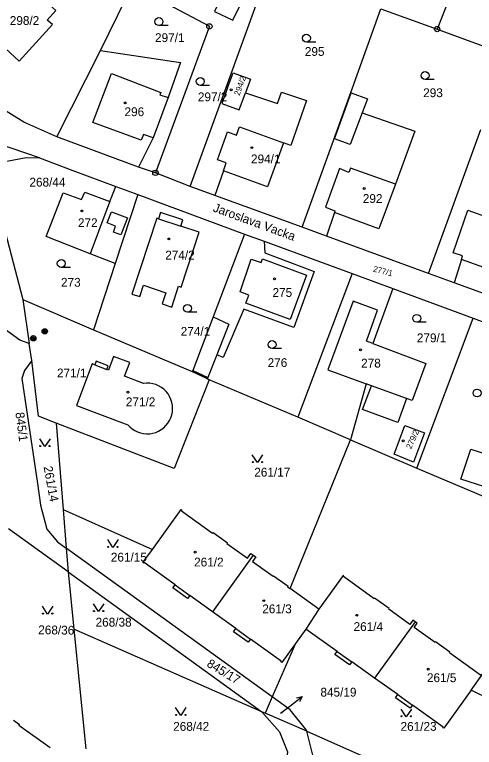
# Model space of a CAD drawing. Extents: x -737240 to -735272, y -1119606 to -1117878.
# Drawn here: x -737009 to -736920.3, y -1118716.8 to -1118575.4 of the extents above; entities that cross this region are included whole.
import ezdxf

# ---------------------------------------------------------------- set-up
doc = ezdxf.new("R2010")
doc.units = 0
for name, color, linetype in [('Level 1', 7, 'Continuous'), ('Level 15', 7, 'Continuous'), ('Level 16', 7, 'Continuous'), ('Level 18', 7, 'Continuous'), ('Level 19', 7, 'Continuous'), ('Level 25', 7, 'Continuous'), ('Level 4', 7, 'Continuous')]:
    doc.layers.add(name, color=color, linetype=linetype)

msp = doc.modelspace()

# ---------------------------------------------------------------- linework, layer by layer
at = {"layer": 'Level 1'}
for p, q in [((-736919.27, -1118557.05), (-736927.48, -1118578.21)), ((-736968.23, -1118589.51), (-736959.79, -1118566.38)), ((-736992.46, -1118582.32), (-736986.29, -1118569.76)), ((-736944.16, -1118590.45), (-736938.34, -1118574.29)), ((-736938.34, -1118574.29), (-736927.48, -1118578.21)), ((-736927.48, -1118578.21), (-736913.82, -1118583.26)), ((-737000.89, -1118599.02), (-736992.46, -1118582.32)), ((-736975.18, -1118608.56), (-736968.23, -1118589.51)), ((-736968.23, -1118589.51), (-736967.92, -1118589.57)), ((-736979.4, -1118591.41), (-736982.28, -1118599.17)), ((-736953.52, -1118616.42), (-736944.16, -1118590.45)), ((-736944.16, -1118590.45), (-736944.06, -1118590.49)), ((-736929.17, -1118625.33), (-736919.05, -1118597.59)), ((-737004.25, -1118603.08), (-737013.57, -1118599.9)), ((-736985.15, -1118604.84), (-737000.89, -1118599.02)), ((-736982.28, -1118599.17), (-736985.15, -1118604.84)), ((-736981.85, -1118605.94), (-736985.15, -1118604.84)), ((-736968.74, -1118605.53), (-736970.4, -1118610.29)), ((-737013.95, -1118605.69), (-737007.42, -1118630.39)), ((-736975.18, -1118608.56), (-736981.85, -1118605.94)), ((-736990.64, -1118611.47), (-736989.52, -1118608.55)), ((-736989.52, -1118608.55), (-736985.26, -1118610.13)), ((-736970.4, -1118610.29), (-736975.18, -1118608.56)), ((-736985.26, -1118610.13), (-736989.62, -1118623.45)), ((-736985.26, -1118610.13), (-736964.69, -1118617.76)), ((-736953.52, -1118616.42), (-736970.4, -1118610.29)), ((-736947.33, -1118613.57), (-736948.81, -1118618.14)), ((-736948.81, -1118618.14), (-736953.52, -1118616.42)), ((-736964.69, -1118617.76), (-736970.74, -1118633.73)), ((-736964.69, -1118617.76), (-736960.9, -1118619.15)), ((-736929.17, -1118625.33), (-736948.81, -1118618.14)), ((-736960.9, -1118619.15), (-736943.92, -1118625.39)), ((-736989.62, -1118623.45), (-736994.47, -1118621.55)), ((-736989.62, -1118623.45), (-736993.8, -1118636.25)), ((-736922.82, -1118622.65), (-736924.23, -1118627.14)), ((-736943.92, -1118625.39), (-736954.37, -1118653.09)), ((-736943.92, -1118625.39), (-736936.03, -1118628.24)), ((-736924.23, -1118627.14), (-736929.17, -1118625.33)), ((-736936.03, -1118628.24), (-736939.92, -1118638.88)), ((-736936.03, -1118628.24), (-736920.54, -1118634)), ((-736904.69, -1118634.3), (-736924.23, -1118627.14)), ((-737007.42, -1118630.39), (-737006.2, -1118638.86)), ((-737007.42, -1118630.39), (-736993.8, -1118636.25)), ((-736970.74, -1118633.73), (-736974.65, -1118644.06)), ((-736931.43, -1118662.93), (-736920.54, -1118634)), ((-736920.54, -1118634), (-736908.15, -1118638.5)), ((-736993.8, -1118636.25), (-736974.74, -1118644.29)), ((-737005.73, -1118642.15), (-737006.2, -1118638.86)), ((-736970.01, -1118641.04), (-736971.76, -1118645.45)), ((-736974.65, -1118644.06), (-736974.74, -1118644.29)), ((-736974.74, -1118644.29), (-736971.84, -1118645.64)), ((-736971.76, -1118645.45), (-736971.84, -1118645.64)), ((-736971.84, -1118645.64), (-736971.47, -1118645.9)), ((-736954.37, -1118653.09), (-736971.47, -1118645.9)), ((-736941.17, -1118646.62), (-736944.18, -1118657.45)), ((-736940.14, -1118647), (-736941.17, -1118646.62)), ((-736944.18, -1118657.45), (-736954.37, -1118653.09)), ((-737000.99, -1118654.21), (-736999.69, -1118670.89)), ((-736955.88, -1118686.11), (-736944.18, -1118657.45)), ((-736944.18, -1118657.45), (-736931.43, -1118662.93)), ((-736931.43, -1118662.93), (-736915.45, -1118669.64)), ((-736999.69, -1118670.89), (-736999.11, -1118678.34)), ((-736999.69, -1118670.89), (-736982.45, -1118678.6)), ((-736998.71, -1118682.9), (-737010.21, -1118674.58)), ((-736959.31, -1118707.02), (-736999.11, -1118678.34)), ((-736999.11, -1118678.34), (-736998.71, -1118682.9)), ((-736962.98, -1118679.68), (-736970.82, -1118690.62)), ((-736998.71, -1118682.9), (-736997.6, -1118693.96)), ((-736950.32, -1118690.08), (-736955.88, -1118686.11)), ((-736970.82, -1118690.62), (-736975.22, -1118687.45)), ((-736950.32, -1118690.08), (-736952.84, -1118693.94)), ((-736966.35, -1118693.84), (-736970.82, -1118690.62)), ((-736931.76, -1118692.54), (-736939.57, -1118703.39)), ((-736961.29, -1118709.88), (-736997.6, -1118693.96)), ((-736997.6, -1118693.96), (-736995.28, -1118717.04)), ((-736952.84, -1118693.94), (-736954.84, -1118696.73)), ((-736946.78, -1118698.25), (-736952.84, -1118693.94)), ((-736954.84, -1118696.73), (-736959.31, -1118707.02)), ((-736939.57, -1118703.39), (-736943.98, -1118700.25)), ((-736935.08, -1118706.59), (-736939.57, -1118703.39)), ((-736916.97, -1118707.69), (-736920.95, -1118705.76)), ((-736959.31, -1118707.02), (-736960.67, -1118710.14)), ((-736960.67, -1118710.14), (-736961.29, -1118709.88)), ((-736952.61, -1118713.67), (-736960.67, -1118710.14)), ((-736952.61, -1118713.67), (-736923.8, -1118726.36))]:
    msp.add_line(p, q, dxfattribs=at)
for points in [[(-736969.7, -1118573.21), (-736970.45, -1118574.79), (-736966.92, -1118576.49), (-736962.63, -1118567.6), (-736976.27, -1118561.16), (-736979.73, -1118568.43), (-736969.7, -1118573.21)], [(-737014.28, -1118578.83), (-737008.14, -1118584.41), (-737001.74, -1118577.36), (-737002.72, -1118576.47), (-737001.05, -1118574.63), (-737006.27, -1118569.9), (-737006.92, -1118570.62), (-737007.43, -1118570.15), (-737008.44, -1118571.25), (-737011.23, -1118568.7), (-737017.66, -1118575.77), (-737016.84, -1118576.51)], [(-736986.29, -1118569.76), (-736971.45, -1118577.68), (-736981.85, -1118605.94)], [(-737000.89, -1118599.02), (-737007.28, -1118596.15), (-737013.42, -1118592.37), (-737023.63, -1118582.8)], [(-736992.46, -1118582.32), (-736977, -1118584.66), (-736979.4, -1118591.41)], [(-736967.92, -1118589.57), (-736966.85, -1118586.65), (-736963.52, -1118587.86), (-736964.49, -1118590.53)], [(-736967.92, -1118589.57), (-736969.02, -1118592.59), (-736965.68, -1118593.8), (-736964.49, -1118590.53)], [(-736964.49, -1118590.53), (-736958.28, -1118592.56), (-736957.55, -1118590.38), (-736952.67, -1118592.01), (-736955.75, -1118600.66), (-736957.13, -1118600.14)], [(-736944.06, -1118590.49), (-736940.93, -1118591.64), (-736941.97, -1118594.39)], [(-736941.97, -1118594.39), (-736931.77, -1118597.9), (-736935.53, -1118608.13)], [(-736957.13, -1118600.14), (-736960.24, -1118608.67), (-736968.74, -1118605.53)], [(-737013.95, -1118605.69), (-737011.97, -1118603.93), (-737006.82, -1118602.97), (-737004.25, -1118603.08)], [(-737004.25, -1118603.08), (-736997.78, -1118605.48), (-736989.52, -1118608.55)], [(-736935.53, -1118608.13), (-736938.75, -1118616.72), (-736947.33, -1118613.57)], [(-736994.47, -1118621.55), (-737002.97, -1118618.22), (-736999.64, -1118609.77), (-736996.12, -1118611.06), (-736995.49, -1118609.68), (-736990.64, -1118611.47)], [(-736976.98, -1118616.22), (-736976.57, -1118614.98), (-736980.85, -1118613.58), (-736981.26, -1118614.82)], [(-736981.26, -1118614.82), (-736981.61, -1118614.7), (-736986.4, -1118629.33), (-736984.88, -1118629.82), (-736984.17, -1118627.64), (-736979.84, -1118629.06), (-736980.56, -1118631.24), (-736978.72, -1118631.84), (-736977.4, -1118627.82), (-736976.89, -1118627.99), (-736973.41, -1118617.39), (-736976.98, -1118616.22)], [(-736960.9, -1118619.15), (-736960.76, -1118621.39), (-736951.19, -1118624.99), (-736955.13, -1118635.75), (-736964.8, -1118632.22), (-736968.81, -1118641.55), (-736970.01, -1118641.04)], [(-736909.41, -1118619.04), (-736909.03, -1118619.86), (-736909.63, -1118621.55), (-736910.43, -1118621.92), (-736912.66, -1118621.1), (-736914.34, -1118625.66), (-736922.82, -1118622.65)], [(-737006.2, -1118638.86), (-737008.01, -1118638.24), (-737015.53, -1118632.8)], [(-736939.92, -1118638.88), (-736929.67, -1118642.69), (-736932.33, -1118649.85), (-736933.41, -1118649.46)], [(-737005.73, -1118642.15), (-737007.12, -1118644.09), (-737007.64, -1118645.61), (-737004.64, -1118665.84), (-737004.01, -1118670.02), (-737002.83, -1118674.7), (-737000.76, -1118677.15), (-736999.11, -1118678.34)], [(-737000.99, -1118654.21), (-737004.43, -1118652.88), (-737005.73, -1118642.15)], [(-736993.55, -1118643), (-736994.08, -1118642.8), (-736997.08, -1118650.83), (-736987.2, -1118654.52), (-736986.792, -1118654.954), (-736986.335, -1118655.336), (-736985.835, -1118655.659), (-736985.299, -1118655.919), (-736984.735, -1118656.112), (-736984.152, -1118656.235), (-736983.559, -1118656.287), (-736982.963, -1118656.265), (-736982.375, -1118656.172), (-736981.802, -1118656.008), (-736981.254, -1118655.775), (-736980.738, -1118655.478), (-736980.262, -1118655.12), (-736979.833, -1118654.707), (-736979.457, -1118654.244), (-736979.14, -1118653.74), (-736978.884, -1118653.195), (-736978.697, -1118652.622), (-736978.582, -1118652.03), (-736978.541, -1118651.429), (-736978.574, -1118650.827), (-736978.681, -1118650.234), (-736978.861, -1118649.659), (-736979.109, -1118649.11), (-736979.424, -1118648.596), (-736979.799, -1118648.125), (-736980.23, -1118647.703), (-736980.709, -1118647.338), (-736981.23, -1118647.035), (-736981.784, -1118646.798), (-736982.363, -1118646.631), (-736982.958, -1118646.536), (-736983.56, -1118646.516), (-736984.16, -1118646.57), (-736987.82, -1118645.17), (-736986.81, -1118642.55), (-736989.94, -1118641.36), (-736990.94, -1118643.98), (-736991.21, -1118643.88)], [(-736991.21, -1118643.88), (-736990.95, -1118643.18), (-736993.28, -1118642.29), (-736993.55, -1118643)], [(-736971.47, -1118645.9), (-736978.24, -1118662.98), (-737000.99, -1118654.21)], [(-736933.41, -1118649.46), (-736935.1, -1118654.09), (-736941.87, -1118651.61), (-736940.14, -1118647)], [(-736935.77, -1118660.18), (-736933.72, -1118654.67), (-736929.91, -1118656.09), (-736932.06, -1118661.78), (-736935.77, -1118660.18)], [(-736915.24, -1118667.47), (-736922.92, -1118665.02), (-736921.01, -1118659.24), (-736913.39, -1118661.68), (-736915.24, -1118667.47)], [(-736982.45, -1118678.6), (-736976.91, -1118670.9), (-736976.75, -1118671.02), (-736976.83, -1118671.14), (-736970.81, -1118675.44), (-736970.73, -1118675.32), (-736967.96, -1118677.29), (-736968.05, -1118677.41), (-736964.06, -1118680.26), (-736963.42, -1118679.37), (-736962.98, -1118679.68)], [(-736978.07, -1118685.4), (-736984.01, -1118681.13), (-736984.09, -1118681.25), (-736984.26, -1118681.13), (-736982.45, -1118678.6)], [(-736962.98, -1118679.68), (-736962.49, -1118680.03), (-736963.13, -1118680.93), (-736959.14, -1118683.77), (-736959.06, -1118683.65), (-736956.25, -1118685.66), (-736956.34, -1118685.78), (-736955.88, -1118686.11)], [(-736998.71, -1118682.9), (-736969.97, -1118703.7), (-736961.29, -1118709.88)], [(-736931.76, -1118692.54), (-736932.17, -1118692.24), (-736932.75, -1118693.05), (-736936.81, -1118690.13), (-736936.72, -1118690.01), (-736939.56, -1118687.96), (-736939.65, -1118688.09), (-736945.57, -1118683.82), (-736945.49, -1118683.7), (-736945.65, -1118683.59), (-736950.32, -1118690.08)], [(-736975.22, -1118687.45), (-736975.66, -1118688.06), (-736978.5, -1118686.01), (-736978.07, -1118685.4)], [(-736920.95, -1118705.76), (-736918.87, -1118702.86), (-736919.03, -1118702.74), (-736919.12, -1118702.86), (-736925.13, -1118698.54), (-736925.04, -1118698.42), (-736927.8, -1118696.43), (-736927.89, -1118696.55), (-736931.94, -1118693.63), (-736931.36, -1118692.82), (-736931.76, -1118692.54)], [(-736963.5, -1118695.89), (-736963.94, -1118696.5), (-736966.79, -1118694.45), (-736966.35, -1118693.84)], [(-736954.84, -1118696.73), (-736957.48, -1118700.4), (-736957.64, -1118700.29), (-736957.56, -1118700.16), (-736963.5, -1118695.89)], [(-736943.98, -1118700.25), (-736944.41, -1118700.86), (-736947.22, -1118698.86), (-736946.78, -1118698.25)], [(-736920.95, -1118705.76), (-736926.22, -1118713.09), (-736926.38, -1118712.97), (-736926.3, -1118712.85), (-736932.23, -1118708.62)], [(-736952.61, -1118713.67), (-736952.67, -1118713.44), (-736955.85, -1118709.51), (-736959.31, -1118707.02)], [(-736932.23, -1118708.62), (-736932.67, -1118709.23), (-736935.51, -1118707.2), (-736935.08, -1118706.59)], [(-736961.29, -1118709.88), (-736957.89, -1118713.79), (-736956.36, -1118717.65), (-736956.88, -1118722.08), (-736958.49, -1118726.07), (-736962.24, -1118731.41)], [(-737009.24, -1118711.52), (-737008.1, -1118712.34), (-737008.19, -1118712.46), (-737002.19, -1118716.77)], [(-736958.99, -1118732.82), (-736953.68, -1118725.56), (-736952.03, -1118722.26), (-736951.48, -1118718.28), (-736952.61, -1118713.67)]]:
    msp.add_lwpolyline(points, dxfattribs=at)
at = {"layer": 'Level 16'}
for points in [[(-736957.73, -1118710.18), (-736955.94, -1118708.8), (-736953.563, -1118706.97)], [(-736954.66, -1118707.184), (-736953.563, -1118706.97), (-736954.05, -1118707.976)]]:
    msp.add_lwpolyline(points, dxfattribs=at)
at = {"layer": 'Level 25'}
for p, q in [((-736979.398, -1118577.52), (-736981.18, -1118577.52)), ((-736950.928, -1118580.72), (-736952.71, -1118580.72)), ((-736928.038, -1118587.93), (-736929.82, -1118587.93)), ((-736971.418, -1118589.07), (-736973.2, -1118589.07)), ((-736998.248, -1118624.19), (-737000.03, -1118624.19)), ((-736973.888, -1118632.84), (-736975.67, -1118632.84)), ((-736929.638, -1118634.76), (-736931.42, -1118634.76)), ((-736957.558, -1118639.82), (-736959.34, -1118639.82))]:
    msp.add_line(p, q, dxfattribs=at)
for points in [[(-737002.18, -1118657.24), (-737003.18, -1118658.74), (-737004.18, -1118657.24)], [(-736961.18, -1118660.33), (-736962.18, -1118661.83), (-736963.18, -1118660.33)], [(-736989.06, -1118676.7), (-736990.06, -1118678.2), (-736991.06, -1118676.7)], [(-737001.65, -1118689.56), (-737002.65, -1118691.06), (-737003.65, -1118689.56)], [(-736991.81, -1118689.07), (-736992.81, -1118690.57), (-736993.81, -1118689.07)], [(-736975.97, -1118709.1), (-736976.97, -1118710.6), (-736977.97, -1118709.1)], [(-736932.46, -1118709.37), (-736933.46, -1118710.87), (-736934.46, -1118709.37)]]:
    msp.add_lwpolyline(points, dxfattribs=at)
for centre in [(-737004.08, -1118658.64), (-737002.28, -1118658.64), (-736963.08, -1118661.73), (-736961.28, -1118661.73), (-736990.96, -1118678.1), (-736989.16, -1118678.1), (-736993.71, -1118690.47), (-736991.91, -1118690.47), (-737003.55, -1118690.96), (-737001.75, -1118690.96), (-736977.87, -1118710.5), (-736976.07, -1118710.5), (-736934.36, -1118710.77), (-736932.56, -1118710.77)]:
    msp.add_circle(centre, 0.1, dxfattribs=at)
for centre, major_axis, ratio in [((-736981.18, -1118576.764), (0.764, 0), 0.9894236), ((-736971.45, -1118577.68), (0.516, 0), 0.9848078), ((-736971.45, -1118577.68), (0.0375, 0), 0.9848078), ((-736927.48, -1118578.21), (0.516, 0), 0.9848078), ((-736927.48, -1118578.21), (0.0375, 0), 0.9848078), ((-736952.71, -1118579.964), (0.764, 0), 0.9894236), ((-736929.82, -1118587.174), (0.764, 0), 0.9894236), ((-736973.2, -1118588.314), (0.764, 0), 0.9894236), ((-736967.25, -1118589.94), (0.18, 0), 0.9848078), ((-736987.69, -1118592.46), (0.18, 0), 0.9848078), ((-736963.25, -1118601.09), (0.18, 0), 0.9848078), ((-736981.85, -1118605.94), (0.516, 0), 0.9848078), ((-736981.85, -1118605.94), (0.0375, 0), 0.9848078), ((-736941.56, -1118608.95), (0.18, 0), 0.9848078), ((-736996.05, -1118613.29), (0.18, 0), 0.9848078), ((-736979.29, -1118618.7), (0.18, 0), 0.9848078), ((-737000.03, -1118623.434), (0.764, 0), 0.9894236), ((-736958.88, -1118626.39), (0.18, 0), 0.9848078), ((-736975.67, -1118632.084), (0.764, 0), 0.9894236), ((-736931.42, -1118634.004), (0.764, 0), 0.9894236), ((-737003.21, -1118636.52), (0.516, 0), 0.9848078), ((-737003.21, -1118636.52), (0.309, 0), 0.9848078), ((-737003.21, -1118636.52), (0.155, 0), 0.9848078), ((-737005.42, -1118637.85), (0.516, 0), 0.9848078), ((-737005.42, -1118637.85), (0.309, 0), 0.9848078), ((-737005.42, -1118637.85), (0.155, 0), 0.9848078), ((-736959.34, -1118639.064), (0.764, 0), 0.9894236), ((-736942.3, -1118640.08), (0.18, 0), 0.9848078), ((-736919.78, -1118648.414), (0.764, 0), 0.9894236), ((-736987.15, -1118648.24), (0.18, 0), 0.9848078), ((-736934.03, -1118657.64), (0.18, 0), 0.9848078), ((-736974.17, -1118679.1), (0.18, 0), 0.9848078), ((-736960.92, -1118688.47), (0.18, 0), 0.9848078), ((-736942.97, -1118691.29), (0.18, 0), 0.9848078), ((-736929.2, -1118701.68), (0.18, 0), 0.9848078)]:
    msp.add_ellipse(centre, major_axis=major_axis, ratio=ratio, dxfattribs=at)
at = {"layer": 'Level 4'}
for p, q in [((-736981.26, -1118614.82), (-736976.98, -1118616.22)), ((-736993.55, -1118643), (-736991.21, -1118643.88)), ((-736974.65, -1118644.06), (-736971.76, -1118645.45)), ((-736933.41, -1118649.46), (-736940.14, -1118647)), ((-736978.07, -1118685.4), (-736975.22, -1118687.45)), ((-736966.35, -1118693.84), (-736963.5, -1118695.89)), ((-736946.78, -1118698.25), (-736943.98, -1118700.25)), ((-736935.08, -1118706.59), (-736932.23, -1118708.62))]:
    msp.add_line(p, q, dxfattribs=at)
for points in [[(-736982.28, -1118599.17), (-736984.17, -1118598.52), (-736984.63, -1118599.65), (-736993.95, -1118596.26), (-736990.31, -1118586.81), (-736980.84, -1118590.46), (-736981.02, -1118590.88), (-736979.4, -1118591.41)], [(-736941.97, -1118594.39), (-736944.25, -1118600.47), (-736947.28, -1118599.41), (-736944.06, -1118590.49)], [(-736968.74, -1118605.53), (-736968.19, -1118604.03), (-736969.88, -1118603.41), (-736967.93, -1118598.05), (-736966.23, -1118598.67), (-736965.65, -1118597.1), (-736957.13, -1118600.14)], [(-736935.53, -1118608.13), (-736944.19, -1118605.02), (-736944.51, -1118605.88), (-736946.34, -1118605.09), (-736949.01, -1118612.57), (-736947.21, -1118613.24), (-736947.33, -1118613.57)], [(-736990.64, -1118611.47), (-736991.22, -1118612.97), (-736994.47, -1118621.55)], [(-736990.33, -1118613.44), (-736987.26, -1118614.62), (-736988.54, -1118617.92), (-736989.95, -1118617.37), (-736989.54, -1118616.22), (-736991.16, -1118615.59), (-736990.33, -1118613.44)], [(-736922.82, -1118622.65), (-736922.59, -1118621.98), (-736924.41, -1118621.35), (-736921.58, -1118613.15), (-736917.29, -1118614.68), (-736917.39, -1118614.95), (-736911.22, -1118617.16)], [(-736964.38, -1118631.09), (-736963.8, -1118629.51), (-736965.51, -1118628.87), (-736963.38, -1118622.6), (-736961.43, -1118623.26), (-736961.18, -1118622.51), (-736952.72, -1118625.69), (-736955.85, -1118634.22), (-736964.38, -1118631.09)], [(-736939.92, -1118638.88), (-736941.14, -1118638.42), (-736939, -1118632.44), (-736943.67, -1118630.7), (-736948.57, -1118643.91), (-736941.17, -1118646.62)], [(-736970.74, -1118633.73), (-736967.67, -1118635.16), (-736970.01, -1118641.04)]]:
    msp.add_lwpolyline(points, dxfattribs=at)

# ---------------------------------------------------------------- texts
at = {"layer": 'Level 15'}
msp.add_text('Jaroslava Vacka', height=1.7, rotation=339.82785, dxfattribs=at).set_placement((-736970.88, -1118613.33))
at = {"layer": 'Level 16'}
for s, p in [('268/44', (-737006.17, -1118608.59)), ('845/19', (-736950.01, -1118706.97))]:
    msp.add_text(s, height=1.7, dxfattribs=at).set_placement(p)
at = {"layer": 'Level 18'}
for s, height, p in [('297/1', 1.7, (-736981.935, -1118580.72)), ('295', 1.7, (-736953.025, -1118583.38)), ('293', 1.7, (-736930.185, -1118591.34)), ('297/2', 1.7, (-736973.665, -1118592.14)), ('273', 1.7, (-737000.075, -1118627.91)), ('274/1', 1.7, (-736976.975, -1118637.37)), ('279/1', 1.7, (-736931.405, -1118638.62)), ('276', 1.7, (-736960.205, -1118643.4)), ('271/1', 1.7, (-737000.855, -1118645.4)), ('261/17', 1.7, (-736962.78, -1118664.53)), ('261/15', 1.7, (-736990.46, -1118680.92)), ('268/38', 1.7, (-736993.4, -1118693.47)), ('845/19', 0.1, (-736957.58, -1118710.18)), ('268/42', 1.7, (-736978.43, -1118713.57)), ('261/23', 1.7, (-736934.55, -1118713.57))]:
    msp.add_text(s, height=height, dxfattribs=at).set_placement(p)
for s, height, rotation, p in [('277/1', 1.14, 345.26583, (-736939.93, -1118624.96)), ('845/1', 1.7, 277.51356, (-737008.882, -1118652.217)), ('261/14', 1.7, 280.39275, (-737003.44, -1118662.658)), ('268/36', 1.7, 359.22051, (-737004.48, -1118694.935)), ('845/17', 1.7, 328.76604, (-736972.09, -1118701.062))]:
    msp.add_text(s, height=height, rotation=rotation, dxfattribs=at).set_placement(p)
at = {"layer": 'Level 19'}
for s, p in [('298/2', (-737009.96, -1118577.41)), ('296', (-736987.82, -1118595.01)), ('294/1', (-736963.41, -1118604.11)), ('292', (-736941.84, -1118611.75)), ('272', (-736996.81, -1118616.41)), ('274/2', (-736979.96, -1118622.66)), ('275', (-736959.26, -1118629.87)), ('278', (-736942.16, -1118643.5)), ('271/2', (-736987.56, -1118650.96)), ('261/2', (-736974.39, -1118681.87)), ('261/3', (-736961.24, -1118690.9)), ('261/4', (-736943.62, -1118694.32)), ('261/5', (-736929.46, -1118704.18))]:
    msp.add_text(s, height=1.7, dxfattribs=at).set_placement(p)
for s, rotation, p in [('294/2', 70.12782, (-736965.649, -1118591.142)), ('279/2', 65.45412, (-736932.52, -1118659.315))]:
    msp.add_text(s, height=1.14, rotation=rotation, dxfattribs=at).set_placement(p)

doc.saveas('drawing.dxf')
